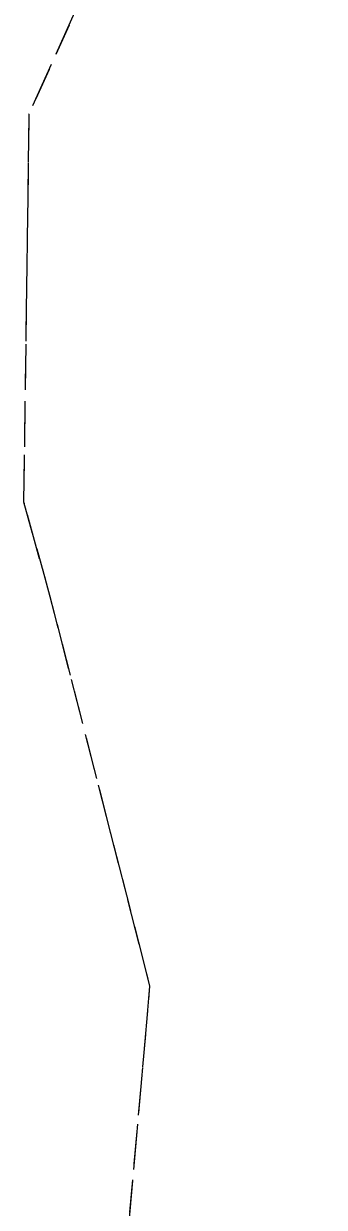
# Model space of a CAD drawing. Extents: x 2362213 to 2366494, y 6968794 to 6978110.
# Drawn here: x 2363955.1 to 2364008, y 6972581.5 to 6972789.5 of the extents above; entities that cross this region are included whole.
import ezdxf

# ---------------------------------------------------------------- set-up
doc = ezdxf.new("R2010")
doc.units = 0
doc.header["$LTSCALE"] = 1.9
doc.linetypes.add('MEDIUM_DASHED', pattern=[4.5, 3, -1.5])
doc.layers.add('12', color=7, linetype='Continuous', lineweight=25)

msp = doc.modelspace()

# ---------------------------------------------------------------- linework, layer by layer
at = {"layer": '12'}
for p, q in [((2363964.036, 6972791.454), (2363960.735, 6972784.162)), ((2363959.913, 6972782.345), (2363956.622, 6972775.053)), ((2363955.97, 6972773.197), (2363955.867, 6972765.196)), ((2363955.836, 6972763.195), (2363955.732, 6972755.193)), ((2363955.701, 6972753.193), (2363955.597, 6972745.192)), ((2363955.566, 6972743.192), (2363955.462, 6972735.19)), ((2363955.431, 6972733.19), (2363955.328, 6972725.188)), ((2363955.297, 6972723.188), (2363955.193, 6972715.187)), ((2363955.676, 6972703.271), (2363957.819, 6972695.561)), ((2363960.939, 6972683.98), (2363962.923, 6972676.227)), ((2363963.422, 6972674.292), (2363965.405, 6972666.542)), ((2363965.904, 6972664.606), (2363967.889, 6972656.855)), ((2363968.387, 6972654.919), (2363970.371, 6972647.168)), ((2363970.87, 6972645.233), (2363972.854, 6972637.481)), ((2363973.352, 6972635.546), (2363975.336, 6972627.794)), ((2363976.848, 6972616.058), (2363976.144, 6972608.09)), ((2363975.963, 6972606.098), (2363975.258, 6972598.132)), ((2363975.077, 6972596.14), (2363974.373, 6972588.173))]:
    msp.add_line(p, q, dxfattribs=at)
at = {"layer": '12', "linetype": 'MEDIUM_DASHED'}
msp.add_lwpolyline([(2364007.973, 6972948.481), (2364002.302, 6972876.023), (2363987.593, 6972832.861), (2363970.1, 6972804.863), (2363955.976, 6972773.627), (2363955.065, 6972705.475), (2363959.693, 6972688.848), (2363977.236, 6972620.412), (2363973.561, 6972578.935), (2363971.596, 6972542.724), (2363969.159, 6972492.988), (2363969.892, 6972437.064), (2363969.812, 6972400.25), (2363974.353, 6972366.602), (2363976.348, 6972323.02), (2363973.869, 6972287.174), (2363970.974, 6972221.573), (2363969.146, 6972173.064), (2363966.911, 6972133.691), (2363962.436, 6972107.927), (2363961.836, 6972091.09)], dxfattribs=at)
at = {"layer": '12'}
for points in [[(2363955.162, 6972713.186), (2363955.065, 6972705.475), (2363955.138, 6972705.196)], [(2363958.357, 6972693.636), (2363959.693, 6972688.848), (2363960.441, 6972685.915)], [(2363975.834, 6972625.859), (2363977.236, 6972620.412), (2363977.029, 6972618.05)], [(2363974.202, 6972586.181), (2363973.561, 6972578.935), (2363973.518, 6972578.215)]]:
    msp.add_lwpolyline(points, dxfattribs=at)

doc.saveas('drawing.dxf')
